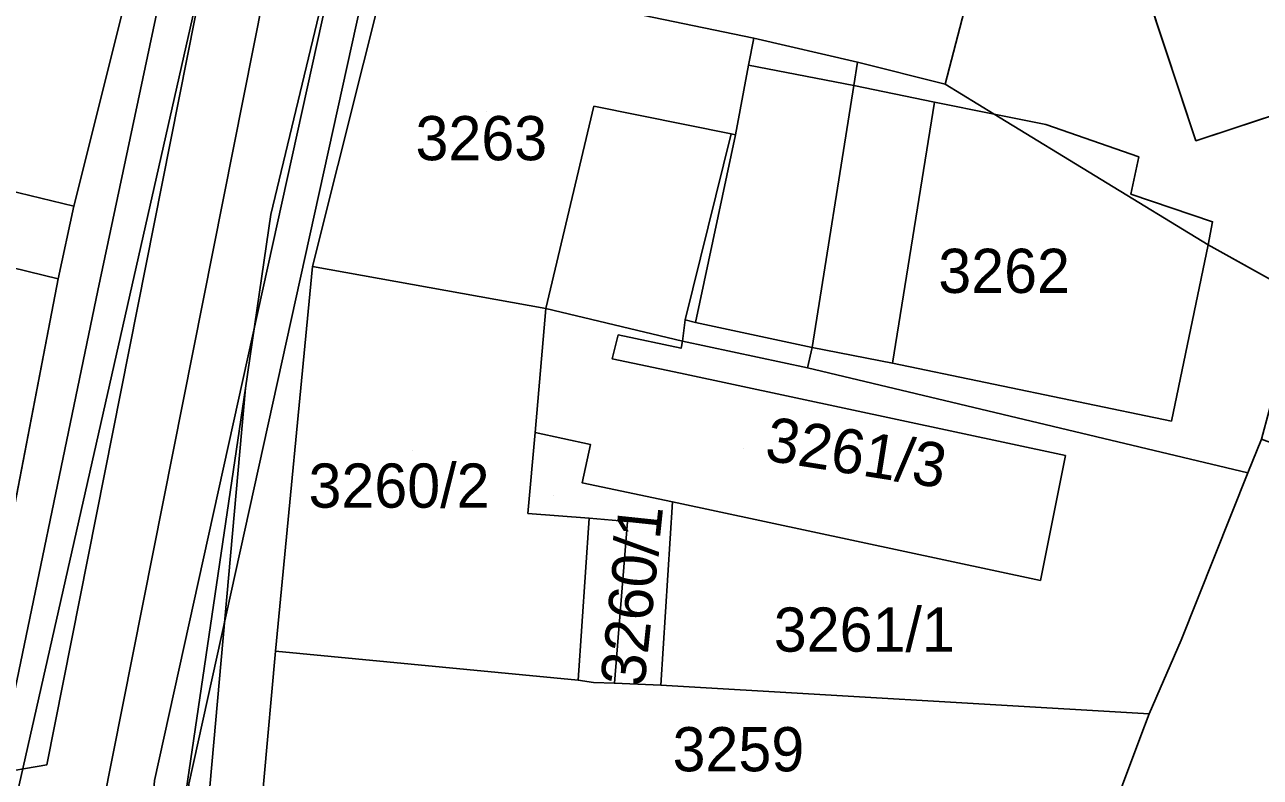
# Model space of a CAD drawing. Extents: x -264070 to -262271, y -1238894 to -1238141.
# Drawn here: x -262546.2 to -262490.4, y -1238554.9 to -1238520.8 of the extents above; entities that cross this region are included whole.
import ezdxf

# ---------------------------------------------------------------- set-up
doc = ezdxf.new("R2010")
doc.units = 0
for name, color, linetype in [('body_kn', 7, 'Continuous'), ('kladpar_druhypozemkov', 7, 'Continuous'), ('kladpar_hranice', 7, 'Continuous'), ('kladpar_parcelnecisla', 7, 'Continuous'), ('kladpar_plochy', 7, 'Continuous'), ('tarchy_linie', 7, 'Continuous'), ('zappar_hrandruhpozemk', 7, 'Continuous')]:
    doc.layers.add(name, color=color, linetype=linetype)

msp = doc.modelspace()

# ---------------------------------------------------------------- linework, layer by layer
at = {"layer": 'body_kn'}
for p, q in [((-262513.29, -1238521.43), (-262513.29, -1238521.43)), ((-262513.53, -1238522.65), (-262513.53, -1238522.65)), ((-262508.61, -1238522.51), (-262508.61, -1238522.51)), ((-262508.77, -1238523.57), (-262508.77, -1238523.57)), ((-262508.77, -1238523.57), (-262508.77, -1238523.57)), ((-262504.65, -1238523.51), (-262504.65, -1238523.51)), ((-262505.12, -1238524.32), (-262505.12, -1238524.32)), ((-262505.12, -1238524.32), (-262505.12, -1238524.32)), ((-262520.53, -1238524.51), (-262520.53, -1238524.51)), ((-262502.43, -1238524.87), (-262502.43, -1238524.87)), ((-262500.09, -1238525.34), (-262500.09, -1238525.34)), ((-262500.09, -1238525.34), (-262500.09, -1238525.34)), ((-262514.32, -1238525.76), (-262514.32, -1238525.76)), ((-262514.12, -1238525.8), (-262514.12, -1238525.8)), ((-262514.12, -1238525.8), (-262514.12, -1238525.8)), ((-262493.31, -1238526.07), (-262493.31, -1238526.07)), ((-262495.89, -1238526.8), (-262495.89, -1238526.8)), ((-262496.26, -1238528.49), (-262496.26, -1238528.49)), ((-262496.26, -1238528.49), (-262496.26, -1238528.49)), ((-262544.02, -1238529.02), (-262544.02, -1238529.02)), ((-262544.02, -1238529.02), (-262544.02, -1238529.02)), ((-262535.12, -1238529.4), (-262535.12, -1238529.4)), ((-262492.56, -1238529.73), (-262492.56, -1238529.73)), ((-262492.76, -1238530.77), (-262492.76, -1238530.77)), ((-262492.76, -1238530.77), (-262492.76, -1238530.77)), ((-262533.24, -1238531.76), (-262533.24, -1238531.76)), ((-262533.24, -1238531.76), (-262533.24, -1238531.76)), ((-262544.73, -1238532.31), (-262544.73, -1238532.31)), ((-262544.73, -1238532.31), (-262544.73, -1238532.31)), ((-262542.94, -1238532.84), (-262542.94, -1238532.84)), ((-262522.69, -1238533.65), (-262522.69, -1238533.65)), ((-262522.69, -1238533.65), (-262522.69, -1238533.65)), ((-262541.71, -1238533.99), (-262541.71, -1238533.99)), ((-262516.4, -1238534.16), (-262516.4, -1238534.16)), ((-262515.93, -1238534.29), (-262515.93, -1238534.29)), ((-262515.93, -1238534.29), (-262515.93, -1238534.29)), ((-262519.42, -1238534.85), (-262519.42, -1238534.85)), ((-262516.58, -1238535.45), (-262516.58, -1238535.45)), ((-262516.51, -1238535.13), (-262516.51, -1238535.13)), ((-262516.51, -1238535.13), (-262516.51, -1238535.13)), ((-262510.66, -1238535.41), (-262510.66, -1238535.41)), ((-262510.66, -1238535.41), (-262510.66, -1238535.41)), ((-262519.69, -1238535.93), (-262519.69, -1238535.93)), ((-262516.6, -1238536.58), (-262516.6, -1238536.58)), ((-262510.86, -1238536.34), (-262510.86, -1238536.34)), ((-262507.03, -1238536.13), (-262507.03, -1238536.13)), ((-262536.26, -1238537.25), (-262536.26, -1238537.25)), ((-262536.26, -1238537.25), (-262536.26, -1238537.25)), ((-262494.42, -1238538.75), (-262494.42, -1238538.75)), ((-262494.42, -1238538.75), (-262494.42, -1238538.75)), ((-262523.18, -1238539.26), (-262523.18, -1238539.26)), ((-262523.18, -1238539.26), (-262523.18, -1238539.26)), ((-262520.68, -1238539.8), (-262520.68, -1238539.8)), ((-262499.21, -1238540.3), (-262499.21, -1238540.3)), ((-262490.96, -1238541.08), (-262490.96, -1238541.08)), ((-262521.05, -1238541.53), (-262521.05, -1238541.53)), ((-262516.97, -1238542.4), (-262516.97, -1238542.4)), ((-262523.5, -1238542.92), (-262523.5, -1238542.92)), ((-262520.73, -1238543.14), (-262520.73, -1238543.14)), ((-262519, -1238543.28), (-262519, -1238543.28)), ((-262500.34, -1238545.95), (-262500.34, -1238545.95)), ((-262493.98, -1238548.65), (-262493.98, -1238548.65)), ((-262534.91, -1238549.15), (-262534.91, -1238549.15)), ((-262521.23, -1238550.46), (-262521.23, -1238550.46)), ((-262521.23, -1238550.46), (-262521.23, -1238550.46)), ((-262520.54, -1238550.56), (-262520.54, -1238550.56)), ((-262519.59, -1238550.6), (-262519.59, -1238550.6)), ((-262517.49, -1238550.68), (-262517.49, -1238550.68)), ((-262495.42, -1238551.98), (-262495.42, -1238551.98)), ((-262495.8, -1238552.97), (-262495.8, -1238552.97)), ((-262545.24, -1238554.28), (-262545.24, -1238554.28))]:
    msp.add_line(p, q, dxfattribs=at)
at = {"layer": 'kladpar_druhypozemkov'}
for p, q in [((-262525.38, -1238524.75), (-262525.38, -1238524.75)), ((-262501.56, -1238531.18), (-262501.56, -1238531.18)), ((-262513.77, -1238539.98), (-262513.77, -1238539.98)), ((-262528.72, -1238540.07), (-262528.72, -1238540.07)), ((-262522.34, -1238542.09), (-262522.34, -1238542.09)), ((-262508.18, -1238547.46), (-262508.18, -1238547.46)), ((-262513.54, -1238552.74), (-262513.54, -1238552.74))]:
    msp.add_line(p, q, dxfattribs=at)
at = {"layer": 'kladpar_hranice'}
for points in [[(-262510.24, -1238345.87), (-262510.32, -1238366.02), (-262510.41, -1238390.05), (-262511.14, -1238403.69), (-262512.01, -1238414.26), (-262512.27, -1238418.42), (-262512.71, -1238425.59), (-262512.89, -1238429.33), (-262513.74, -1238447.58), (-262514.48, -1238456.3), (-262518.38, -1238470.68), (-262518.38, -1238472.01), (-262520.47, -1238480.02), (-262522.57, -1238488.04), (-262523.26, -1238490.67), (-262526.54, -1238502.3), (-262526.67, -1238504.3), (-262529.79, -1238517.98), (-262533.24, -1238531.76), (-262534.91, -1238549.15), (-262535.97, -1238560.85)], [(-262548.65, -1238552.64), (-262544.73, -1238532.31), (-262544.02, -1238529.02), (-262538.69, -1238507.7), (-262537.95, -1238504.6), (-262536.52, -1238498.59), (-262535.64, -1238489.87), (-262535.61, -1238488.99), (-262535.36, -1238480.96), (-262535.2, -1238475.8), (-262534.73, -1238472.32), (-262533.81, -1238472.46), (-262530.42, -1238455.38), (-262529.28, -1238449.68)], [(-262549.14, -1238486), (-262545.79, -1238485.69), (-262538.66, -1238487.44), (-262537.29, -1238487.44), (-262535.61, -1238488.99), (-262535.64, -1238489.87), (-262536.52, -1238498.59), (-262537.95, -1238504.6), (-262538.69, -1238507.7), (-262544.02, -1238529.02), (-262544.73, -1238532.31), (-262548.65, -1238552.64)], [(-262488.61, -1238533.08), (-262492.76, -1238530.77), (-262502.43, -1238524.87), (-262504.65, -1238523.51), (-262503.78, -1238520.21), (-262502.98, -1238517.1), (-262502.19, -1238514.08), (-262501.39, -1238510.99), (-262501.14, -1238510.01), (-262498.91, -1238503.05), (-262497.11, -1238497.02), (-262496.97, -1238496.54), (-262512.01, -1238493.46), (-262523.26, -1238490.67), (-262522.57, -1238488.04), (-262521.29, -1238487.35), (-262520.08, -1238487.01), (-262518.91, -1238486.9), (-262517.81, -1238487.02), (-262499.98, -1238492.12), (-262490.23, -1238494.94)], [(-262518.3, -1238506.13), (-262514.89, -1238506.9), (-262515.92, -1238511.51), (-262514.94, -1238511.71), (-262515.25, -1238513.41), (-262512.05, -1238514.11), (-262509.2, -1238514.73), (-262507.69, -1238508.52), (-262501.14, -1238510.01), (-262501.39, -1238510.99), (-262506.94, -1238509.55), (-262507.75, -1238512.67), (-262508.54, -1238515.7), (-262509.33, -1238518.77), (-262503.78, -1238520.21), (-262504.65, -1238523.51), (-262508.61, -1238522.51), (-262513.29, -1238521.43), (-262523.72, -1238519.26), (-262529.79, -1238517.98), (-262526.67, -1238504.3), (-262518.3, -1238506.13)], [(-262481.63, -1238509.92), (-262492.68, -1238513.47), (-262497.01, -1238514.94), (-262493.31, -1238526.07), (-262489.02, -1238524.65)], [(-262481.63, -1238509.92), (-262478.03, -1238520.98), (-262486.92, -1238523.96), (-262489.02, -1238524.65), (-262493.31, -1238526.07), (-262497.01, -1238514.94), (-262492.68, -1238513.47), (-262481.63, -1238509.92)], [(-262523.72, -1238519.26), (-262513.29, -1238521.43), (-262508.61, -1238522.51), (-262508.77, -1238523.57), (-262510.66, -1238535.41), (-262510.86, -1238536.34), (-262516.51, -1238535.13), (-262522.69, -1238533.65), (-262533.24, -1238531.76), (-262529.79, -1238517.98), (-262523.72, -1238519.26)], [(-262492.76, -1238530.77), (-262488.61, -1238533.08), (-262490.35, -1238539.56), (-262490.96, -1238541.08), (-262510.86, -1238536.34), (-262510.66, -1238535.41), (-262508.77, -1238523.57), (-262508.61, -1238522.51), (-262504.65, -1238523.51), (-262502.43, -1238524.87), (-262492.76, -1238530.77)], [(-262533.24, -1238531.76), (-262522.69, -1238533.65), (-262523.18, -1238539.26), (-262523.5, -1238542.92), (-262520.73, -1238543.14), (-262519, -1238543.28), (-262519.59, -1238550.6), (-262520.54, -1238550.56), (-262521.23, -1238550.46), (-262534.91, -1238549.15), (-262533.24, -1238531.76)], [(-262522.69, -1238533.65), (-262516.51, -1238535.13), (-262516.58, -1238535.45), (-262519.42, -1238534.85), (-262519.69, -1238535.93), (-262516.6, -1238536.58), (-262499.21, -1238540.3), (-262500.34, -1238545.95), (-262516.97, -1238542.4), (-262521.05, -1238541.53), (-262520.68, -1238539.8), (-262523.18, -1238539.26), (-262522.69, -1238533.65)], [(-262516.51, -1238535.13), (-262510.86, -1238536.34), (-262490.96, -1238541.08), (-262493.98, -1238548.65), (-262495.42, -1238551.98), (-262517.49, -1238550.68), (-262516.97, -1238542.4), (-262500.34, -1238545.95), (-262499.21, -1238540.3), (-262516.6, -1238536.58), (-262519.69, -1238535.93), (-262519.42, -1238534.85), (-262516.58, -1238535.45), (-262516.51, -1238535.13)], [(-262523.18, -1238539.26), (-262520.68, -1238539.8), (-262521.05, -1238541.53), (-262516.97, -1238542.4), (-262517.49, -1238550.68), (-262519.59, -1238550.6), (-262519, -1238543.28), (-262520.73, -1238543.14), (-262523.5, -1238542.92), (-262523.18, -1238539.26)], [(-262490.35, -1238539.56), (-262484.82, -1238541.61), (-262486.13, -1238545), (-262486.42, -1238544.86), (-262488.7, -1238550.71), (-262481.46, -1238553.53), (-262479.46, -1238548.39), (-262471.3, -1238551.54), (-262477.24, -1238565.67), (-262476.18, -1238566.98), (-262478.15, -1238568.69), (-262477.02, -1238570.08), (-262480.22, -1238572.58), (-262486.27, -1238570.21), (-262485.29, -1238567.72), (-262493.98, -1238564.62), (-262491.58, -1238559.47), (-262497.46, -1238557.4), (-262495.8, -1238552.97), (-262495.42, -1238551.98), (-262493.98, -1238548.65), (-262490.96, -1238541.08), (-262490.35, -1238539.56)], [(-262535.97, -1238560.85), (-262534.91, -1238549.15), (-262521.23, -1238550.46)], [(-262521.23, -1238550.46), (-262520.54, -1238550.56), (-262519.59, -1238550.6), (-262517.49, -1238550.68), (-262495.42, -1238551.98), (-262495.8, -1238552.97), (-262497.46, -1238557.4)]]:
    msp.add_lwpolyline(points, dxfattribs=at)
at = {"layer": 'kladpar_plochy'}
for p, q in [((-262538.69, -1238507.7), (-262544.02, -1238529.02)), ((-262497.01, -1238514.94), (-262493.31, -1238526.07)), ((-262504.65, -1238523.51), (-262503.78, -1238520.21)), ((-262502.43, -1238524.87), (-262504.65, -1238523.51)), ((-262492.76, -1238530.77), (-262502.43, -1238524.87)), ((-262493.31, -1238526.07), (-262489.02, -1238524.65)), ((-262544.02, -1238529.02), (-262544.73, -1238532.31)), ((-262488.61, -1238533.08), (-262492.76, -1238530.77)), ((-262544.73, -1238532.31), (-262548.65, -1238552.64))]:
    msp.add_line(p, q, dxfattribs=at)
for points in [[(-262510.24, -1238345.87), (-262510.32, -1238366.02), (-262510.41, -1238390.05), (-262511.14, -1238403.69), (-262512.01, -1238414.26), (-262512.27, -1238418.42), (-262512.71, -1238425.59), (-262512.89, -1238429.33), (-262513.74, -1238447.58), (-262514.48, -1238456.3), (-262518.38, -1238470.68), (-262518.38, -1238472.01), (-262520.47, -1238480.02), (-262522.57, -1238488.04), (-262523.26, -1238490.67), (-262526.54, -1238502.3), (-262526.67, -1238504.3), (-262529.79, -1238517.98), (-262533.24, -1238531.76), (-262534.91, -1238549.15), (-262535.97, -1238560.85)], [(-262548.65, -1238552.64), (-262544.73, -1238532.31), (-262544.02, -1238529.02), (-262538.69, -1238507.7), (-262537.95, -1238504.6), (-262536.52, -1238498.59), (-262535.64, -1238489.87), (-262535.61, -1238488.99), (-262535.36, -1238480.96), (-262535.2, -1238475.8), (-262534.73, -1238472.32), (-262533.81, -1238472.46), (-262530.42, -1238455.38), (-262529.28, -1238449.68)], [(-262535.97, -1238560.85), (-262534.91, -1238549.15), (-262521.23, -1238550.46), (-262520.54, -1238550.56), (-262519.59, -1238550.6), (-262517.49, -1238550.68), (-262495.42, -1238551.98), (-262495.8, -1238552.97), (-262497.46, -1238557.4)]]:
    msp.add_lwpolyline(points, dxfattribs=at)
for points in [[(-262518.3, -1238506.13), (-262514.89, -1238506.9), (-262515.92, -1238511.51), (-262514.94, -1238511.71), (-262515.25, -1238513.41), (-262512.05, -1238514.11), (-262509.2, -1238514.73), (-262507.69, -1238508.52), (-262501.14, -1238510.01), (-262501.39, -1238510.99), (-262506.94, -1238509.55), (-262507.75, -1238512.67), (-262508.54, -1238515.7), (-262509.33, -1238518.77), (-262503.78, -1238520.21), (-262504.65, -1238523.51), (-262508.61, -1238522.51), (-262513.29, -1238521.43), (-262523.72, -1238519.26), (-262529.79, -1238517.98), (-262526.67, -1238504.3)], [(-262481.63, -1238509.92), (-262478.03, -1238520.98), (-262486.92, -1238523.96), (-262489.02, -1238524.65), (-262493.31, -1238526.07), (-262497.01, -1238514.94), (-262492.68, -1238513.47)], [(-262523.72, -1238519.26), (-262513.29, -1238521.43), (-262508.61, -1238522.51), (-262508.77, -1238523.57), (-262510.66, -1238535.41), (-262510.86, -1238536.34), (-262516.51, -1238535.13), (-262522.69, -1238533.65), (-262533.24, -1238531.76), (-262529.79, -1238517.98)], [(-262492.76, -1238530.77), (-262488.61, -1238533.08), (-262490.35, -1238539.56), (-262490.96, -1238541.08), (-262510.86, -1238536.34), (-262510.66, -1238535.41), (-262508.77, -1238523.57), (-262508.61, -1238522.51), (-262504.65, -1238523.51), (-262502.43, -1238524.87)], [(-262533.24, -1238531.76), (-262522.69, -1238533.65), (-262523.18, -1238539.26), (-262523.5, -1238542.92), (-262520.73, -1238543.14), (-262519, -1238543.28), (-262519.59, -1238550.6), (-262520.54, -1238550.56), (-262521.23, -1238550.46), (-262534.91, -1238549.15)], [(-262522.69, -1238533.65), (-262516.51, -1238535.13), (-262516.58, -1238535.45), (-262519.42, -1238534.85), (-262519.69, -1238535.93), (-262516.6, -1238536.58), (-262499.21, -1238540.3), (-262500.34, -1238545.95), (-262516.97, -1238542.4), (-262521.05, -1238541.53), (-262520.68, -1238539.8), (-262523.18, -1238539.26)], [(-262516.51, -1238535.13), (-262510.86, -1238536.34), (-262490.96, -1238541.08), (-262493.98, -1238548.65), (-262495.42, -1238551.98), (-262517.49, -1238550.68), (-262516.97, -1238542.4), (-262500.34, -1238545.95), (-262499.21, -1238540.3), (-262516.6, -1238536.58), (-262519.69, -1238535.93), (-262519.42, -1238534.85), (-262516.58, -1238535.45)], [(-262523.18, -1238539.26), (-262520.68, -1238539.8), (-262521.05, -1238541.53), (-262516.97, -1238542.4), (-262517.49, -1238550.68), (-262519.59, -1238550.6), (-262519, -1238543.28), (-262520.73, -1238543.14), (-262523.5, -1238542.92)], [(-262490.35, -1238539.56), (-262484.82, -1238541.61), (-262486.13, -1238545), (-262486.42, -1238544.86), (-262488.7, -1238550.71), (-262481.46, -1238553.53), (-262479.46, -1238548.39), (-262471.3, -1238551.54), (-262477.24, -1238565.67), (-262476.18, -1238566.98), (-262478.15, -1238568.69), (-262477.02, -1238570.08), (-262480.22, -1238572.58), (-262486.27, -1238570.21), (-262485.29, -1238567.72), (-262493.98, -1238564.62), (-262491.58, -1238559.47), (-262497.46, -1238557.4), (-262495.8, -1238552.97), (-262495.42, -1238551.98), (-262493.98, -1238548.65), (-262490.96, -1238541.08)]]:
    msp.add_lwpolyline(points, close=True, dxfattribs=at)
at = {"layer": 'tarchy_linie'}
msp.add_line((-262526.77, -1238475.8), (-262544.02, -1238562.74), dxfattribs=at)
for points in [[(-262513.6, -1238349.33), (-262512.99, -1238369.12), (-262514.38, -1238420.27), (-262512.34, -1238419.54), (-262512.45, -1238421.33), (-262512.61, -1238423.99), (-262512.71, -1238425.59), (-262512.79, -1238427.23), (-262512.87, -1238428.83), (-262513.92, -1238429.16), (-262515.44, -1238428.99), (-262517.23, -1238438.92), (-262520.08, -1238472.72), (-262521.98, -1238478.71), (-262538.83, -1238555.16), (-262540.4, -1238575.71), (-262548.09, -1238660.27)], [(-262547.72, -1238554.71), (-262545.24, -1238554.28), (-262529.57, -1238475.27), (-262521.15, -1238428.57), (-262521.79, -1238428.45), (-262522.35, -1238353)], [(-262521.61, -1238472.42), (-262523.48, -1238478.31), (-262540.38, -1238555), (-262541.94, -1238575.58), (-262549.94, -1238663.55), (-262546.17, -1238662.5)]]:
    msp.add_lwpolyline(points, dxfattribs=at)
at = {"layer": 'zappar_hrandruhpozemk'}
for p, q in [((-262534.02, -1238500), (-262541.71, -1238533.99)), ((-262528.06, -1238500.06), (-262535.12, -1238529.4)), ((-262542.94, -1238532.84), (-262538.86, -1238513.64)), ((-262508.77, -1238523.57), (-262513.53, -1238522.65)), ((-262505.12, -1238524.32), (-262508.77, -1238523.57)), ((-262505.12, -1238524.32), (-262507.03, -1238536.13)), ((-262520.53, -1238524.51), (-262522.69, -1238533.65)), ((-262514.32, -1238525.76), (-262520.53, -1238524.51)), ((-262495.89, -1238526.8), (-262500.09, -1238525.34)), ((-262516.4, -1238534.16), (-262514.32, -1238525.76)), ((-262514.12, -1238525.8), (-262515.93, -1238534.29)), ((-262544.02, -1238529.02), (-262553.63, -1238526.73)), ((-262496.26, -1238528.49), (-262495.89, -1238526.8)), ((-262544.73, -1238532.31), (-262554.32, -1238529.96)), ((-262494.42, -1238538.75), (-262492.76, -1238530.77)), ((-262547.56, -1238555.08), (-262542.94, -1238532.84)), ((-262541.71, -1238533.99), (-262546.84, -1238556.69)), ((-262516.51, -1238535.13), (-262516.4, -1238534.16)), ((-262516.4, -1238534.16), (-262515.93, -1238534.29)), ((-262515.93, -1238534.29), (-262510.66, -1238535.41)), ((-262536.26, -1238537.25), (-262540.03, -1238579.21)), ((-262521.23, -1238550.46), (-262520.73, -1238543.14))]:
    msp.add_line(p, q, dxfattribs=at)
for points in [[(-262514.32, -1238525.76), (-262514.12, -1238525.8), (-262513.53, -1238522.65), (-262513.29, -1238521.43)], [(-262500.09, -1238525.34), (-262502.43, -1238524.87), (-262505.12, -1238524.32)], [(-262500.09, -1238525.34), (-262502.43, -1238524.87), (-262505.12, -1238524.32)], [(-262492.76, -1238530.77), (-262492.56, -1238529.73), (-262496.26, -1238528.49)], [(-262535.12, -1238529.4), (-262536.26, -1238537.25), (-262539.29, -1238557.8), (-262542.94, -1238583.62)], [(-262510.66, -1238535.41), (-262507.03, -1238536.13), (-262494.42, -1238538.75)]]:
    msp.add_lwpolyline(points, dxfattribs=at)

# ---------------------------------------------------------------- texts
at = {"layer": 'kladpar_parcelnecisla'}
for s, p in [('3263', (-262528.581, -1238526.95)), ('3262', (-262504.956, -1238532.95)), ('3260/2', (-262533.417, -1238542.66)), ('3261/1', (-262512.39, -1238549.17)), ('3259', (-262516.964, -1238554.58))]:
    msp.add_text(s, height=2, dxfattribs=at).set_placement(p)
for s, rotation, p in [('3261/3', 351, (-262512.85, -1238540.507)), ('3260/1', 84, (-262518.243, -1238550.79))]:
    msp.add_text(s, height=2, rotation=rotation, dxfattribs=at).set_placement(p)

doc.saveas('drawing.dxf')
